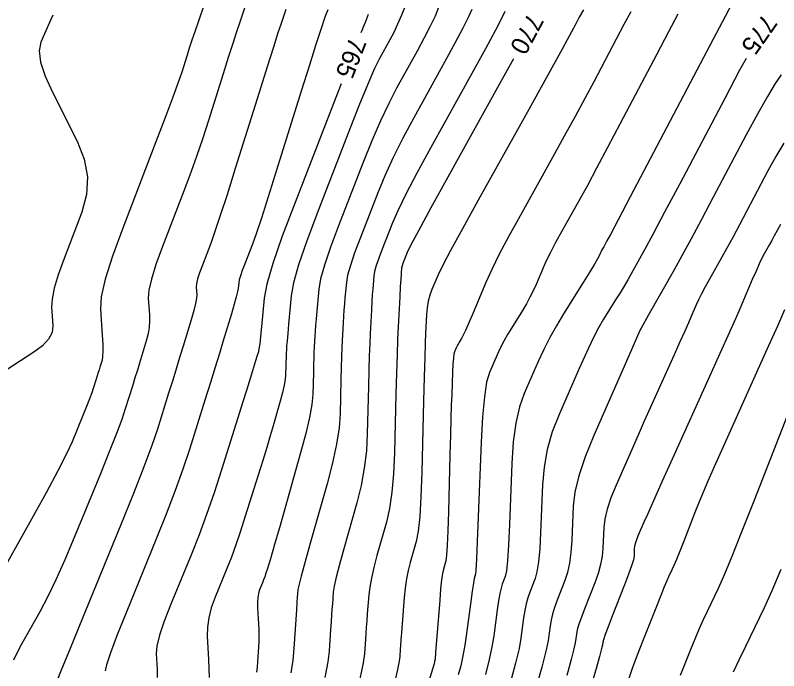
# Model space of a CAD drawing. Extents: x 2082232 to 2083549, y 592624 to 593832.
# Drawn here: x 2083014.4 to 2083043.8, y 593624.76 to 593650 of the extents above; entities that cross this region are included whole.
import ezdxf

# ---------------------------------------------------------------- set-up
doc = ezdxf.new("R2010")
doc.units = 0
doc.layers.add('DT_X_Contour_Major', color=7, linetype='Continuous')
doc.layers.add('DT_X_Contour_Minor', color=7, linetype='Continuous')

msp = doc.modelspace()

# ---------------------------------------------------------------- linework, layer by layer
at = {"layer": 'DT_X_Contour_Major'}
for points in [[(2083015.847, 593650.003), (2083015.717, 593649.725), (2083015.384, 593648.968), (2083015.319, 593648.633), (2083015.373, 593648.195), (2083015.546, 593647.654), (2083015.838, 593647.009), (2083016.776, 593645.154), (2083017.052, 593644.461), (2083017.175, 593643.775), (2083017.145, 593643.095), (2083016.963, 593642.421), (2083016.274, 593640.632), (2083016.051, 593640.011), (2083015.896, 593639.492), (2083015.811, 593639.074), (2083015.794, 593638.758), (2083015.844, 593638.048), (2083015.812, 593637.784), (2083015.679, 593637.526), (2083015.445, 593637.272), (2083015.111, 593637.023), (2083014.085, 593636.365)], [(2083027.984, 593650.033), (2083027.867, 593649.729), (2083027.795, 593649.545), (2083027.77, 593649.482), (2083027.765, 593649.472), (2083027.705, 593649.32)], [(2083033.581, 593648.326), (2083033.031, 593647.331), (2083031.06, 593643.768), (2083030.408, 593642.584), (2083029.929, 593641.705), (2083029.623, 593641.13), (2083029.49, 593640.86), (2083029.368, 593640.546), (2083029.328, 593640.438), (2083029.298, 593640.348), (2083029.278, 593640.279), (2083029.269, 593640.228), (2083029.259, 593640.118), (2083029.253, 593640.028), (2083029.242, 593639.838), (2083029.226, 593639.55), (2083029.206, 593639.163), (2083029.147, 593638), (2083029.124, 593637.511), (2083029.103, 593636.919), (2083029.081, 593636.223), (2083029.06, 593635.422), (2083029.005, 593633.149), (2083028.97, 593632.343), (2083028.905, 593631.629), (2083028.812, 593631.008), (2083028.69, 593630.479), (2083028.326, 593629.19), (2083028.204, 593628.733), (2083028.111, 593628.329), (2083028.047, 593627.976), (2083028.011, 593627.676), (2083027.954, 593626.945), (2083027.934, 593626.678), (2083027.915, 593626.427), (2083027.899, 593626.191), (2083027.884, 593625.971), (2083027.846, 593625.404), (2083027.795, 593625.059), (2083027.67, 593624.447)], [(2083042.543, 593648.335), (2083042.297, 593647.881), (2083041.72, 593646.793), (2083039.989, 593643.515), (2083039.405, 593642.413), (2083038.954, 593641.563), (2083038.633, 593640.965), (2083038.445, 593640.621), (2083038.116, 593640.04), (2083037.987, 593639.814), (2083037.844, 593639.572), (2083037.689, 593639.315), (2083037.52, 593639.042), (2083037.053, 593638.294), (2083036.863, 593637.966), (2083036.644, 593637.54), (2083036.396, 593637.019), (2083036.119, 593636.401), (2083035.34, 593634.625), (2083035.081, 593633.956), (2083034.889, 593633.282), (2083034.762, 593632.602), (2083034.702, 593631.917), (2083034.629, 593630.084), (2083034.595, 593629.457), (2083034.549, 593628.953), (2083034.49, 593628.571), (2083034.419, 593628.311), (2083034.212, 593627.781), (2083034.139, 593627.57), (2083034.075, 593627.336), (2083034.021, 593627.077), (2083033.976, 593626.794), (2083033.87, 593626.008), (2083033.798, 593625.62), (2083033.66, 593625.044), (2083033.457, 593624.28)], [(2083026.944, 593647.362), (2083026.651, 593646.607), (2083025.171, 593642.797), (2083024.68, 593641.494), (2083024.319, 593640.446), (2083024.086, 593639.651), (2083023.983, 593639.11), (2083023.879, 593638.005), (2083023.843, 593637.634), (2083023.811, 593637.349), (2083023.783, 593637.152), (2083023.76, 593637.041), (2083023.706, 593636.86), (2083023.652, 593636.687), (2083023.533, 593636.305), (2083023.348, 593635.713), (2083023.097, 593634.913), (2083022.339, 593632.498), (2083022.054, 593631.615), (2083021.765, 593630.779), (2083021.474, 593629.988), (2083021.18, 593629.244), (2083020.392, 593627.321), (2083020.135, 593626.661), (2083019.954, 593626.124), (2083019.851, 593625.71), (2083019.825, 593625.419), (2083019.857, 593624.807), (2083019.867, 593624.494)], [(2083044.239, 593634.871), (2083042.84, 593631.284), (2083042.361, 593630.065), (2083041.972, 593629.099), (2083041.675, 593628.386), (2083041.469, 593627.925), (2083041.04, 593627.034), (2083040.88, 593626.694), (2083040.723, 593626.34), (2083040.567, 593625.974), (2083040.414, 593625.595), (2083040.008, 593624.568)]]:
    msp.add_lwpolyline(points, dxfattribs=at)
at = {"layer": 'DT_X_Contour_Minor'}
for points in [[(2083021.851, 593650.96), (2083021.46, 593649.813), (2083021.322, 593649.406), (2083021.202, 593649.045), (2083021.099, 593648.731), (2083021.014, 593648.463), (2083020.81, 593647.809), (2083020.686, 593647.447), (2083020.468, 593646.851), (2083020.155, 593646.02), (2083019.747, 593644.955), (2083018.533, 593641.802), (2083018.138, 593640.721), (2083017.863, 593639.84), (2083017.709, 593639.161), (2083017.675, 593638.683), (2083017.745, 593637.676), (2083017.764, 593637.334), (2083017.769, 593637.06), (2083017.76, 593636.856), (2083017.737, 593636.722), (2083017.656, 593636.455), (2083017.625, 593636.351), (2083017.59, 593636.238), (2083017.552, 593636.116), (2083017.511, 593635.984), (2083017.398, 593635.623), (2083017.341, 593635.456), (2083017.256, 593635.229), (2083017.142, 593634.94), (2083017.001, 593634.591), (2083016.585, 593633.577), (2083016.371, 593633.105), (2083016.039, 593632.451), (2083015.59, 593631.615), (2083015.024, 593630.596), (2083013.358, 593627.636)], [(2083023.332, 593650.59), (2083023.039, 593649.731), (2083022.917, 593649.365), (2083022.77, 593648.912), (2083022.597, 593648.371), (2083022.4, 593647.743), (2083021.841, 593645.952), (2083021.621, 593645.27), (2083021.381, 593644.567), (2083021.121, 593643.845), (2083020.841, 593643.102), (2083020.068, 593641.093), (2083019.816, 593640.403), (2083019.641, 593639.842), (2083019.543, 593639.41), (2083019.521, 593639.105), (2083019.565, 593638.464), (2083019.571, 593638.223), (2083019.554, 593637.982), (2083019.515, 593637.741), (2083019.453, 593637.5), (2083019.259, 593636.856), (2083019.182, 593636.603), (2083019.098, 593636.329), (2083019.007, 593636.034), (2083018.907, 593635.716), (2083018.633, 593634.841), (2083018.496, 593634.439), (2083018.29, 593633.889), (2083018.016, 593633.192), (2083017.673, 593632.346), (2083016.668, 593629.894), (2083016.303, 593629.025), (2083015.959, 593628.259), (2083015.638, 593627.594), (2083015.339, 593627.032), (2083014.572, 593625.668), (2083014.326, 593625.164)], [(2083029.426, 593650.38), (2083029.274, 593650.001), (2083029.122, 593649.654), (2083028.972, 593649.337), (2083028.822, 593649.051), (2083028.424, 593648.331), (2083028.236, 593647.949), (2083027.973, 593647.343), (2083027.634, 593646.512), (2083027.219, 593645.458), (2083026.01, 593642.346), (2083025.609, 593641.275), (2083025.311, 593640.392), (2083025.117, 593639.7), (2083025.027, 593639.198), (2083024.925, 593638.111), (2083024.891, 593637.745), (2083024.866, 593637.463), (2083024.849, 593637.264), (2083024.841, 593637.15), (2083024.831, 593636.956), (2083024.828, 593636.875), (2083024.824, 593636.776), (2083024.821, 593636.66), (2083024.817, 593636.526), (2083024.808, 593636.147), (2083024.792, 593635.978), (2083024.752, 593635.755), (2083024.687, 593635.477), (2083024.598, 593635.146), (2083024.328, 593634.189), (2083024.216, 593633.8), (2083024.083, 593633.354), (2083023.928, 593632.849), (2083023.753, 593632.286), (2083023.257, 593630.706), (2083023.074, 593630.135), (2083022.894, 593629.61), (2083022.718, 593629.129), (2083022.546, 593628.692), (2083022.094, 593627.588), (2083021.947, 593627.183), (2083021.848, 593626.798), (2083021.795, 593626.433), (2083021.79, 593626.086), (2083021.837, 593625.189), (2083021.852, 593624.847), (2083021.862, 593624.495)], [(2083042.018, 593650.493), (2083041.734, 593649.957), (2083041.276, 593649.086), (2083040.642, 593647.882), (2083038.72, 593644.224), (2083038.083, 593643.014), (2083037.615, 593642.125), (2083037.316, 593641.558), (2083037.184, 593641.313), (2083037.059, 593641.088), (2083037.016, 593641.009), (2083036.979, 593640.94), (2083036.95, 593640.881), (2083036.928, 593640.832), (2083036.878, 593640.715), (2083036.826, 593640.619), (2083036.708, 593640.421), (2083036.523, 593640.12), (2083036.272, 593639.716), (2083035.513, 593638.501), (2083035.239, 593638.044), (2083034.985, 593637.586), (2083034.752, 593637.126), (2083034.539, 593636.665), (2083033.998, 593635.431), (2083033.817, 593634.916), (2083033.677, 593634.296), (2083033.579, 593633.571), (2083033.523, 593632.74), (2083033.429, 593630.386), (2083033.393, 593629.599), (2083033.354, 593629.005), (2083033.313, 593628.603), (2083033.27, 593628.393), (2083033.152, 593628.09), (2083033.106, 593627.943), (2083033.059, 593627.73), (2083033.011, 593627.451), (2083032.96, 593627.106), (2083032.824, 593626.098), (2083032.754, 593625.681), (2083032.648, 593625.186), (2083032.505, 593624.613)], [(2083024.814, 593650.221), (2083024.619, 593649.65), (2083024.512, 593649.325), (2083024.338, 593648.779), (2083024.096, 593648.012), (2083023.786, 593647.024), (2083022.871, 593644.094), (2083022.556, 593643.092), (2083022.294, 593642.284), (2083022.088, 593641.669), (2083021.935, 593641.248), (2083021.602, 593640.383), (2083021.494, 593640.086), (2083021.419, 593639.845), (2083021.376, 593639.658), (2083021.367, 593639.527), (2083021.386, 593639.251), (2083021.378, 593639.112), (2083021.339, 593638.904), (2083021.27, 593638.626), (2083021.169, 593638.277), (2083020.861, 593637.256), (2083020.74, 593636.856), (2083020.607, 593636.421), (2083020.461, 593635.952), (2083020.304, 593635.448), (2083019.868, 593634.06), (2083019.657, 593633.438), (2083019.35, 593632.612), (2083018.946, 593631.582), (2083018.447, 593630.348), (2083016.988, 593626.787), (2083016.509, 593625.617), (2083016.167, 593624.776), (2083015.963, 593624.266)], [(2083026.431, 593650.211), (2083026.347, 593649.995), (2083026.295, 593649.852), (2083026.198, 593649.568), (2083026.122, 593649.332), (2083025.965, 593648.838), (2083025.729, 593648.086), (2083025.413, 593647.075), (2083024.464, 593644.036), (2083024.139, 593643.003), (2083023.875, 593642.184), (2083023.672, 593641.579), (2083023.532, 593641.188), (2083023.238, 593640.432), (2083023.14, 593640.173), (2083023.069, 593639.966), (2083023.022, 593639.808), (2083023.002, 593639.702), (2083022.982, 593639.485), (2083022.96, 593639.363), (2083022.909, 593639.16), (2083022.829, 593638.875), (2083022.721, 593638.508), (2083022.393, 593637.422), (2083022.258, 593636.976), (2083022.097, 593636.454), (2083021.911, 593635.855), (2083021.7, 593635.181), (2083021.104, 593633.279), (2083020.855, 593632.526), (2083020.557, 593631.695), (2083020.21, 593630.785), (2083019.814, 593629.796), (2083018.69, 593627.054), (2083018.322, 593626.139), (2083018.061, 593625.45), (2083017.907, 593624.988), (2083017.86, 593624.752)], [(2083030.703, 593650.303), (2083030.563, 593649.969), (2083030.378, 593649.578), (2083030.149, 593649.129), (2083029.874, 593648.621), (2083029.083, 593647.19), (2083028.779, 593646.608), (2083028.462, 593645.933), (2083028.131, 593645.167), (2083027.787, 593644.308), (2083026.85, 593641.896), (2083026.539, 593641.065), (2083026.308, 593640.381), (2083026.158, 593639.845), (2083026.088, 593639.455), (2083026.009, 593638.612), (2083025.982, 593638.315), (2083025.96, 593638.057), (2083025.944, 593637.836), (2083025.933, 593637.653), (2083025.91, 593637.217), (2083025.902, 593637.034), (2083025.894, 593636.812), (2083025.886, 593636.55), (2083025.878, 593636.25), (2083025.857, 593635.398), (2083025.822, 593635.017), (2083025.731, 593634.515), (2083025.586, 593633.89), (2083025.385, 593633.144), (2083024.777, 593630.991), (2083024.571, 593630.265), (2083024.411, 593629.703), (2083024.295, 593629.304), (2083024.225, 593629.069), (2083024.096, 593628.661), (2083024.049, 593628.513), (2083024.002, 593628.377), (2083023.957, 593628.253), (2083023.912, 593628.14), (2083023.795, 593627.854), (2083023.759, 593627.732), (2083023.736, 593627.578), (2083023.727, 593627.393), (2083023.732, 593627.177), (2083023.765, 593626.559), (2083023.774, 593626.329), (2083023.776, 593626.104), (2083023.772, 593625.883), (2083023.761, 593625.667), (2083023.723, 593625.095), (2083023.707, 593624.892), (2083023.686, 593624.709)], [(2083031.981, 593650.226), (2083031.853, 593649.938), (2083031.634, 593649.503), (2083031.326, 593648.921), (2083030.926, 593648.191), (2083029.742, 593646.049), (2083029.322, 593645.266), (2083028.951, 593644.524), (2083028.628, 593643.821), (2083028.355, 593643.159), (2083027.689, 593641.446), (2083027.468, 593640.856), (2083027.305, 593640.37), (2083027.198, 593639.989), (2083027.148, 593639.713), (2083027.092, 593639.114), (2083027.072, 593638.886), (2083027.054, 593638.65), (2083027.038, 593638.407), (2083027.024, 593638.156), (2083026.989, 593637.478), (2083026.976, 593637.193), (2083026.963, 593636.847), (2083026.951, 593636.441), (2083026.939, 593635.974), (2083026.906, 593634.648), (2083026.866, 593634.108), (2083026.769, 593633.48), (2083026.615, 593632.765), (2083026.404, 593631.962), (2083025.767, 593629.707), (2083025.557, 593628.959), (2083025.406, 593628.405), (2083025.313, 593628.045), (2083025.279, 593627.881), (2083025.265, 593627.701), (2083025.257, 593627.59), (2083025.243, 593627.391), (2083025.224, 593627.103), (2083025.199, 593626.728), (2083025.125, 593625.609), (2083025.082, 593625.168), (2083025.01, 593624.681)], [(2083033.258, 593650.149), (2083033.142, 593649.906), (2083032.89, 593649.427), (2083032.502, 593648.712), (2083031.979, 593647.761), (2083030.401, 593644.909), (2083029.865, 593643.925), (2083029.44, 593643.114), (2083029.126, 593642.476), (2083028.922, 593642.009), (2083028.529, 593640.996), (2083028.398, 593640.647), (2083028.301, 593640.359), (2083028.238, 593640.134), (2083028.209, 593639.97), (2083028.175, 593639.616), (2083028.162, 593639.457), (2083028.148, 593639.244), (2083028.132, 593638.979), (2083028.115, 593638.66), (2083028.068, 593637.739), (2083028.05, 593637.352), (2083028.033, 593636.883), (2083028.016, 593636.332), (2083027.999, 593635.698), (2083027.956, 593633.899), (2083027.918, 593633.225), (2083027.837, 593632.555), (2083027.713, 593631.886), (2083027.547, 593631.221), (2083027.047, 593629.449), (2083026.881, 593628.846), (2083026.758, 593628.367), (2083026.68, 593628.011), (2083026.645, 593627.778), (2083026.609, 593627.323), (2083026.595, 593627.134), (2083026.579, 593626.909), (2083026.561, 593626.647), (2083026.541, 593626.349), (2083026.485, 593625.507), (2083026.435, 593625.097), (2083026.324, 593624.499)], [(2083036.283, 593650.217), (2083036.119, 593649.927), (2083035.983, 593649.674), (2083035.655, 593649.051), (2083035.462, 593648.693), (2083035.13, 593648.089), (2083034.658, 593647.237), (2083034.046, 593646.138), (2083032.229, 593642.878), (2083031.621, 593641.782), (2083031.161, 593640.938), (2083030.849, 593640.347), (2083030.685, 593640.008), (2083030.445, 593639.442), (2083030.364, 593639.223), (2083030.302, 593638.988), (2083030.26, 593638.739), (2083030.236, 593638.474), (2083030.199, 593637.75), (2083030.184, 593637.383), (2083030.166, 593636.827), (2083030.145, 593636.081), (2083030.121, 593635.146), (2083030.054, 593632.4), (2083030.021, 593631.461), (2083029.974, 593630.704), (2083029.911, 593630.129), (2083029.833, 593629.737), (2083029.606, 593628.932), (2083029.528, 593628.621), (2083029.464, 593628.291), (2083029.413, 593627.942), (2083029.377, 593627.573), (2083029.299, 593626.566), (2083029.272, 593626.222), (2083029.251, 593625.945), (2083029.236, 593625.736), (2083029.226, 593625.593), (2083029.207, 593625.301), (2083029.18, 593625.124), (2083029.116, 593624.81), (2083029.013, 593624.359)], [(2083038.1, 593650.13), (2083037.838, 593649.646), (2083037.536, 593649.077), (2083036.677, 593647.442), (2083036.336, 593646.8), (2083035.958, 593646.101), (2083035.544, 593645.344), (2083035.092, 593644.53), (2083033.839, 593642.281), (2083033.404, 593641.489), (2083033.04, 593640.797), (2083032.747, 593640.206), (2083032.525, 593639.716), (2083032.028, 593638.544), (2083031.86, 593638.153), (2083031.731, 593637.858), (2083031.639, 593637.659), (2083031.586, 593637.556), (2083031.496, 593637.411), (2083031.463, 593637.357), (2083031.433, 593637.302), (2083031.405, 593637.247), (2083031.379, 593637.192), (2083031.315, 593637.045), (2083031.292, 593636.955), (2083031.272, 593636.796), (2083031.254, 593636.568), (2083031.24, 593636.271), (2083031.205, 593635.386), (2083031.191, 593634.992), (2083031.175, 593634.476), (2083031.157, 593633.838), (2083031.138, 593633.076), (2083031.085, 593630.881), (2083031.063, 593630.146), (2083031.037, 593629.587), (2083031.009, 593629.203), (2083030.976, 593628.995), (2083030.886, 593628.674), (2083030.851, 593628.508), (2083030.816, 593628.253), (2083030.78, 593627.907), (2083030.743, 593627.471), (2083030.588, 593625.464), (2083030.568, 593625.214), (2083030.567, 593625.199), (2083030.566, 593625.189), (2083030.562, 593625.172), (2083030.557, 593625.148), (2083030.549, 593625.116), (2083030.526, 593625.022), (2083030.466, 593624.817), (2083030.3, 593624.271)], [(2083039.917, 593650.043), (2083039.557, 593649.366), (2083039.089, 593648.479), (2083037.698, 593645.833), (2083037.21, 593644.907), (2083036.787, 593644.113), (2083036.43, 593643.451), (2083036.138, 593642.921), (2083035.449, 593641.685), (2083035.21, 593641.249), (2083035.01, 593640.868), (2083034.849, 593640.543), (2083034.726, 593640.274), (2083034.453, 593639.629), (2083034.343, 593639.386), (2083034.219, 593639.139), (2083034.081, 593638.889), (2083033.929, 593638.636), (2083033.504, 593637.956), (2083033.351, 593637.701), (2083033.209, 593637.444), (2083033.078, 593637.187), (2083032.959, 593636.928), (2083032.657, 593636.238), (2083032.552, 593635.877), (2083032.465, 593635.311), (2083032.396, 593634.54), (2083032.344, 593633.564), (2083032.229, 593630.688), (2083032.191, 593629.741), (2083032.16, 593629.057), (2083032.136, 593628.635), (2083032.121, 593628.475), (2083032.091, 593628.399), (2083032.074, 593628.316), (2083032.043, 593628.125), (2083032, 593627.826), (2083031.944, 593627.419), (2083031.778, 593626.188), (2083031.711, 593625.743), (2083031.636, 593625.329), (2083031.552, 593624.946), (2083031.46, 593624.596)], [(2083043.89, 593647.704), (2083043.663, 593647.373), (2083043.364, 593646.879), (2083042.994, 593646.221), (2083042.553, 593645.4), (2083041.282, 593642.993), (2083040.83, 593642.141), (2083040.427, 593641.391), (2083040.073, 593640.743), (2083039.769, 593640.197), (2083038.779, 593638.441), (2083038.498, 593637.945), (2083038.463, 593637.882), (2083038.459, 593637.873), (2083038.454, 593637.861), (2083038.024, 593636.88), (2083036.679, 593633.811), (2083036.344, 593632.991), (2083036.1, 593632.265), (2083035.945, 593631.633), (2083035.881, 593631.094), (2083035.828, 593629.781), (2083035.797, 593629.315), (2083035.744, 593628.901), (2083035.667, 593628.539), (2083035.567, 593628.229), (2083035.272, 593627.472), (2083035.171, 593627.198), (2083035.091, 593626.941), (2083035.031, 593626.702), (2083034.992, 593626.482), (2083034.916, 593625.918), (2083034.841, 593625.558), (2083034.672, 593624.901), (2083034.41, 593623.947)], [(2083043.995, 593645.07), (2083043.691, 593644.562), (2083043.386, 593644.008), (2083042.575, 593642.471), (2083042.286, 593641.927), (2083042.029, 593641.448), (2083041.803, 593641.034), (2083041.609, 593640.685), (2083041.133, 593639.842), (2083040.967, 593639.543), (2083040.827, 593639.278), (2083040.713, 593639.048), (2083040.624, 593638.853), (2083040.422, 593638.379), (2083040.324, 593638.155), (2083040.183, 593637.837), (2083039.999, 593637.426), (2083039.772, 593636.921), (2083039.108, 593635.451), (2083038.861, 593634.903), (2083038.62, 593634.363), (2083038.383, 593633.829), (2083038.152, 593633.303), (2083037.541, 593631.909), (2083037.339, 593631.415), (2083037.192, 593630.977), (2083037.098, 593630.595), (2083037.06, 593630.27), (2083037.028, 593629.479), (2083037, 593629.173), (2083036.938, 593628.849), (2083036.844, 593628.507), (2083036.716, 593628.147), (2083036.332, 593627.164), (2083036.203, 593626.825), (2083036.107, 593626.546), (2083036.042, 593626.328), (2083036.009, 593626.17), (2083035.962, 593625.828), (2083035.915, 593625.604), (2083035.807, 593625.186), (2083035.639, 593624.575)], [(2083043.868, 593641.949), (2083043.743, 593641.713), (2083043.631, 593641.505), (2083043.533, 593641.326), (2083043.449, 593641.174), (2083043.242, 593640.808), (2083043.156, 593640.644), (2083043.05, 593640.425), (2083042.927, 593640.152), (2083042.785, 593639.825), (2083042.381, 593638.879), (2083042.187, 593638.432), (2083041.906, 593637.798), (2083041.539, 593636.978), (2083041.086, 593635.972), (2083039.762, 593633.041), (2083039.318, 593632.056), (2083038.978, 593631.302), (2083038.743, 593630.778), (2083038.612, 593630.485), (2083038.403, 593630.008), (2083038.334, 593629.839), (2083038.284, 593629.689), (2083038.252, 593629.558), (2083038.238, 593629.447), (2083038.228, 593629.176), (2083038.202, 593629.03), (2083038.133, 593628.797), (2083038.02, 593628.475), (2083037.865, 593628.065), (2083037.392, 593626.855), (2083037.236, 593626.452), (2083037.122, 593626.152), (2083037.052, 593625.954), (2083037.025, 593625.858), (2083037.009, 593625.738), (2083036.992, 593625.66), (2083036.954, 593625.514), (2083036.896, 593625.301), (2083036.816, 593625.02), (2083036.575, 593624.182)], [(2083044.028, 593638.654), (2083043.754, 593638.032), (2083043.412, 593637.267), (2083043.003, 593636.359), (2083041.824, 593633.748), (2083041.415, 593632.836), (2083041.075, 593632.061), (2083040.803, 593631.421), (2083040.599, 593630.917), (2083040.145, 593629.753), (2083039.989, 593629.358), (2083039.864, 593629.045), (2083039.767, 593628.813), (2083039.7, 593628.664), (2083039.561, 593628.375), (2083039.493, 593628.223), (2083039.392, 593627.983), (2083039.259, 593627.654), (2083039.094, 593627.238), (2083038.609, 593626.011), (2083038.444, 593625.59), (2083038.312, 593625.249), (2083038.213, 593624.986), (2083038.148, 593624.803), (2083038.017, 593624.419)], [(2083043.888, 593628.657), (2083043.534, 593627.834), (2083043.237, 593627.186), (2083042.519, 593625.693), (2083042.268, 593625.165), (2083042.053, 593624.698)]]:
    msp.add_lwpolyline(points, dxfattribs=at)

# ---------------------------------------------------------------- texts
at = {"layer": 'DT_X_Contour_Major'}
for s, rotation, p in [('770', 241.6957, (2083034.166, 593650.13)), ('775', 234.9475, (2083043.216, 593650.098)), ('765', 248.7547, (2083027.287, 593649.21))]:
    msp.add_text(s, height=0.7, rotation=rotation, dxfattribs=at).set_placement(p)

doc.saveas('drawing.dxf')
